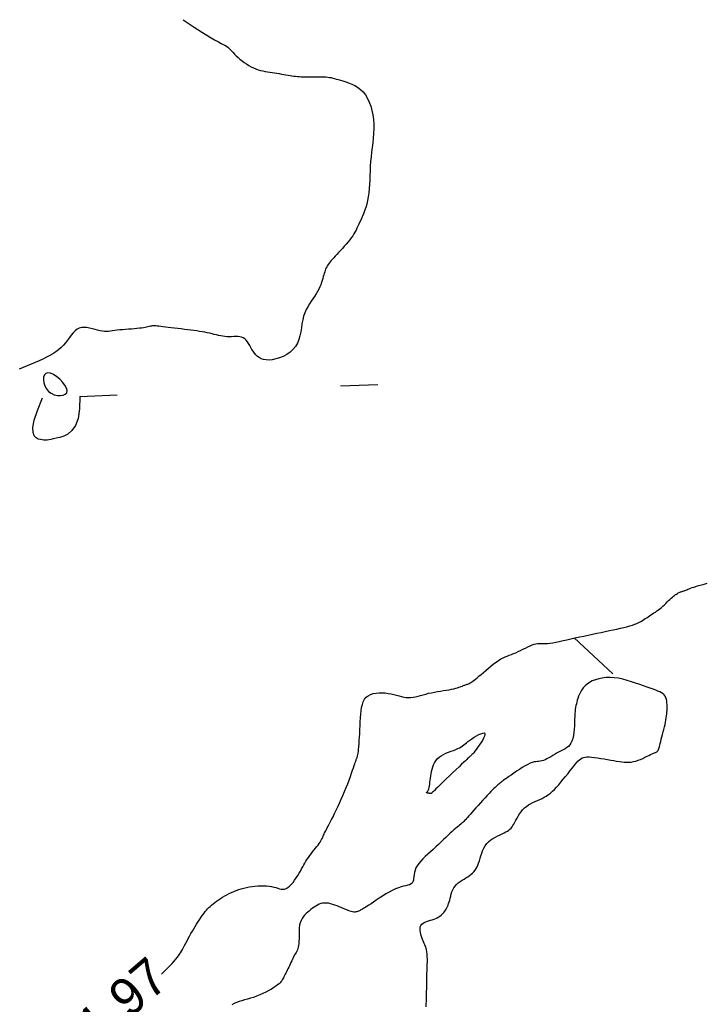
# Model space of a CAD drawing. Header units: millimetres. Extents: x 32690613 to 32693367, y 5343692 to 5344708.
# Tile 591 of 656: x 32692525 to 32692543, y 5344568 to 5344594. Entities that reach past the tile are written whole.
import ezdxf
from ezdxf.enums import TextEntityAlignment as Align

# ---------------------------------------------------------------- set-up
doc = ezdxf.new("R2010")
doc.units = ezdxf.units.MM
doc.header["$LTSCALE"] = 20
for name, color, linetype in [('02-DGM_HL_491.50', 72, 'Continuous'), ('02-DGM_HL_492.00', 82, 'Continuous'), ('02-DGM_HL_492.50', 92, 'Continuous')]:
    doc.layers.add(name, color=color, linetype=linetype)

msp = doc.modelspace()

# ---------------------------------------------------------------- linework, layer by layer
at = {"layer": '02-DGM_HL_491.50', "elevation": 491.5, "flags": 128}
msp.add_lwpolyline([(32692536.584, 5344574.464), (32692536.515, 5344574.397), (32692536.436, 5344574.322), (32692536.351, 5344574.239), (32692536.262, 5344574.154), (32692536.174, 5344574.07), (32692536.09, 5344573.988), (32692536.013, 5344573.915), (32692535.947, 5344573.851), (32692535.895, 5344573.8), (32692535.855, 5344573.762), (32692535.826, 5344573.734), (32692535.806, 5344573.714), (32692535.793, 5344573.701), (32692535.785, 5344573.694), (32692535.781, 5344573.69), (32692535.779, 5344573.688), (32692535.777, 5344573.686), (32692535.775, 5344573.685), (32692535.772, 5344573.683), (32692535.768, 5344573.682), (32692535.763, 5344573.681), (32692535.757, 5344573.681), (32692535.748, 5344573.681), (32692535.738, 5344573.681), (32692535.726, 5344573.682), (32692535.712, 5344573.683), (32692535.697, 5344573.685), (32692535.683, 5344573.687), (32692535.669, 5344573.69), (32692535.658, 5344573.693), (32692535.65, 5344573.696), (32692535.645, 5344573.7), (32692535.645, 5344573.704), (32692535.649, 5344573.709), (32692535.655, 5344573.716), (32692535.664, 5344573.726), (32692535.675, 5344573.739), (32692535.686, 5344573.757), (32692535.697, 5344573.779), (32692535.707, 5344573.808), (32692535.715, 5344573.843), (32692535.722, 5344573.883), (32692535.728, 5344573.929), (32692535.734, 5344573.98), (32692535.741, 5344574.033), (32692535.747, 5344574.09), (32692535.755, 5344574.149), (32692535.764, 5344574.209), (32692535.776, 5344574.27), (32692535.79, 5344574.331), (32692535.808, 5344574.391), (32692535.83, 5344574.449), (32692535.858, 5344574.506), (32692535.891, 5344574.559), (32692535.932, 5344574.608), (32692535.979, 5344574.653), (32692536.035, 5344574.692), (32692536.097, 5344574.727), (32692536.164, 5344574.759), (32692536.232, 5344574.787), (32692536.3, 5344574.813), (32692536.366, 5344574.837), (32692536.428, 5344574.86), (32692536.483, 5344574.883), (32692536.53, 5344574.906), (32692536.571, 5344574.93), (32692536.608, 5344574.955), (32692536.642, 5344574.981), (32692536.677, 5344575.01), (32692536.714, 5344575.04), (32692536.755, 5344575.074), (32692536.803, 5344575.11), (32692536.859, 5344575.149), (32692536.921, 5344575.188), (32692536.984, 5344575.226), (32692537.046, 5344575.259), (32692537.102, 5344575.285), (32692537.151, 5344575.301), (32692537.187, 5344575.304), (32692537.208, 5344575.292), (32692537.212, 5344575.264), (32692537.2, 5344575.221), (32692537.175, 5344575.167), (32692537.141, 5344575.105), (32692537.101, 5344575.04), (32692537.057, 5344574.975), (32692537.014, 5344574.913), (32692536.973, 5344574.857), (32692536.938, 5344574.811), (32692536.909, 5344574.774), (32692536.884, 5344574.745), (32692536.863, 5344574.722), (32692536.846, 5344574.705), (32692536.831, 5344574.691), (32692536.818, 5344574.68), (32692536.807, 5344574.671), (32692536.795, 5344574.661), (32692536.783, 5344574.651), (32692536.768, 5344574.637), (32692536.747, 5344574.618), (32692536.721, 5344574.593), (32692536.686, 5344574.56), (32692536.641, 5344574.518)], close=True, dxfattribs=at)
at = {"layer": '02-DGM_HL_492.00', "elevation": 492, "flags": 128}
for points in [[(32692528.531, 5344568.829), (32692528.593, 5344568.889), (32692528.673, 5344568.969), (32692528.748, 5344569.044), (32692528.814, 5344569.113), (32692528.87, 5344569.174), (32692528.917, 5344569.227), (32692528.955, 5344569.275), (32692528.988, 5344569.319), (32692529.016, 5344569.361), (32692529.042, 5344569.403), (32692529.067, 5344569.446), (32692529.093, 5344569.493), (32692529.12, 5344569.545), (32692529.15, 5344569.6), (32692529.182, 5344569.66), (32692529.215, 5344569.722), (32692529.25, 5344569.786), (32692529.285, 5344569.851), (32692529.321, 5344569.916), (32692529.358, 5344569.98), (32692529.395, 5344570.044), (32692529.431, 5344570.105), (32692529.468, 5344570.165), (32692529.504, 5344570.222), (32692529.539, 5344570.277), (32692529.574, 5344570.329), (32692529.608, 5344570.378), (32692529.641, 5344570.424), (32692529.673, 5344570.467), (32692529.704, 5344570.506), (32692529.736, 5344570.543), (32692529.768, 5344570.578), (32692529.801, 5344570.613), (32692529.837, 5344570.646), (32692529.874, 5344570.68), (32692529.915, 5344570.713), (32692529.96, 5344570.748), (32692530.008, 5344570.784), (32692530.06, 5344570.82), (32692530.113, 5344570.856), (32692530.17, 5344570.892), (32692530.228, 5344570.926), (32692530.287, 5344570.96), (32692530.348, 5344570.992), (32692530.41, 5344571.022), (32692530.473, 5344571.05), (32692530.537, 5344571.075), (32692530.603, 5344571.099), (32692530.67, 5344571.12), (32692530.739, 5344571.14), (32692530.811, 5344571.156), (32692530.885, 5344571.171), (32692530.961, 5344571.183), (32692531.039, 5344571.192), (32692531.118, 5344571.198), (32692531.196, 5344571.202), (32692531.272, 5344571.202), (32692531.346, 5344571.199), (32692531.417, 5344571.192), (32692531.483, 5344571.181), (32692531.543, 5344571.166), (32692531.598, 5344571.15), (32692531.65, 5344571.134), (32692531.698, 5344571.12), (32692531.744, 5344571.11), (32692531.789, 5344571.107), (32692531.833, 5344571.111), (32692531.877, 5344571.127), (32692531.923, 5344571.154), (32692531.968, 5344571.192), (32692532.014, 5344571.238), (32692532.06, 5344571.292), (32692532.104, 5344571.35), (32692532.146, 5344571.411), (32692532.186, 5344571.474), (32692532.224, 5344571.535), (32692532.258, 5344571.594), (32692532.29, 5344571.651), (32692532.32, 5344571.706), (32692532.349, 5344571.759), (32692532.378, 5344571.811), (32692532.407, 5344571.862), (32692532.438, 5344571.912), (32692532.471, 5344571.962), (32692532.507, 5344572.012), (32692532.545, 5344572.062), (32692532.584, 5344572.111), (32692532.623, 5344572.159), (32692532.662, 5344572.206), (32692532.698, 5344572.251), (32692532.732, 5344572.294), (32692532.762, 5344572.335), (32692532.788, 5344572.373), (32692532.809, 5344572.408), (32692532.827, 5344572.442), (32692532.843, 5344572.473), (32692532.857, 5344572.504), (32692532.869, 5344572.533), (32692532.882, 5344572.562), (32692532.894, 5344572.59), (32692532.907, 5344572.619), (32692532.922, 5344572.648), (32692532.938, 5344572.68), (32692532.957, 5344572.715), (32692532.978, 5344572.755), (32692533.002, 5344572.8), (32692533.03, 5344572.852), (32692533.061, 5344572.912), (32692533.096, 5344572.98), (32692533.135, 5344573.056), (32692533.176, 5344573.139), (32692533.219, 5344573.228), (32692533.264, 5344573.322), (32692533.31, 5344573.421), (32692533.355, 5344573.523), (32692533.401, 5344573.627), (32692533.444, 5344573.732), (32692533.487, 5344573.838), (32692533.527, 5344573.941), (32692533.564, 5344574.041), (32692533.599, 5344574.136), (32692533.631, 5344574.224), (32692533.659, 5344574.303), (32692533.683, 5344574.372), (32692533.703, 5344574.43), (32692533.719, 5344574.477), (32692533.732, 5344574.515), (32692533.743, 5344574.546), (32692533.751, 5344574.571), (32692533.758, 5344574.59), (32692533.764, 5344574.607), (32692533.769, 5344574.622), (32692533.775, 5344574.636), (32692533.781, 5344574.652), (32692533.788, 5344574.67), (32692533.794, 5344574.693), (32692533.8, 5344574.722), (32692533.807, 5344574.759), (32692533.813, 5344574.804), (32692533.82, 5344574.861), (32692533.826, 5344574.93), (32692533.832, 5344575.009), (32692533.838, 5344575.098), (32692533.844, 5344575.193), (32692533.85, 5344575.293), (32692533.855, 5344575.396), (32692533.861, 5344575.501), (32692533.866, 5344575.605), (32692533.872, 5344575.707), (32692533.878, 5344575.806), (32692533.888, 5344575.9), (32692533.902, 5344575.988), (32692533.921, 5344576.07), (32692533.947, 5344576.143), (32692533.981, 5344576.208), (32692534.025, 5344576.262), (32692534.079, 5344576.305), (32692534.143, 5344576.338), (32692534.214, 5344576.362), (32692534.291, 5344576.377), (32692534.371, 5344576.384), (32692534.453, 5344576.384), (32692534.535, 5344576.379), (32692534.616, 5344576.368), (32692534.693, 5344576.354), (32692534.766, 5344576.337), (32692534.837, 5344576.319), (32692534.905, 5344576.3), (32692534.971, 5344576.283), (32692535.036, 5344576.269), (32692535.099, 5344576.259), (32692535.162, 5344576.255), (32692535.225, 5344576.257), (32692535.288, 5344576.264), (32692535.351, 5344576.277), (32692535.416, 5344576.292), (32692535.483, 5344576.311), (32692535.552, 5344576.33), (32692535.623, 5344576.35), (32692535.698, 5344576.369), (32692535.777, 5344576.386), (32692535.858, 5344576.402), (32692535.94, 5344576.416), (32692536.021, 5344576.429), (32692536.101, 5344576.441), (32692536.178, 5344576.453), (32692536.249, 5344576.465), (32692536.315, 5344576.477), (32692536.373, 5344576.49), (32692536.425, 5344576.503), (32692536.47, 5344576.516), (32692536.51, 5344576.53), (32692536.545, 5344576.542), (32692536.576, 5344576.554), (32692536.604, 5344576.565), (32692536.629, 5344576.575), (32692536.652, 5344576.584), (32692536.673, 5344576.591), (32692536.693, 5344576.598), (32692536.712, 5344576.604), (32692536.731, 5344576.611), (32692536.75, 5344576.618), (32692536.769, 5344576.626), (32692536.789, 5344576.636), (32692536.81, 5344576.647), (32692536.833, 5344576.66), (32692536.859, 5344576.677), (32692536.888, 5344576.697), (32692536.921, 5344576.721), (32692536.959, 5344576.751), (32692537.002, 5344576.786), (32692537.051, 5344576.828), (32692537.107, 5344576.876), (32692537.169, 5344576.929), (32692537.235, 5344576.986), (32692537.303, 5344577.044), (32692537.373, 5344577.102), (32692537.443, 5344577.157), (32692537.512, 5344577.208), (32692537.577, 5344577.253), (32692537.639, 5344577.291), (32692537.698, 5344577.322), (32692537.754, 5344577.348), (32692537.809, 5344577.371), (32692537.864, 5344577.392), (32692537.92, 5344577.413), (32692537.977, 5344577.435), (32692538.037, 5344577.46), (32692538.1, 5344577.488), (32692538.165, 5344577.52), (32692538.232, 5344577.552), (32692538.298, 5344577.585), (32692538.362, 5344577.617), (32692538.424, 5344577.645), (32692538.481, 5344577.669), (32692538.533, 5344577.688), (32692538.579, 5344577.7), (32692538.62, 5344577.706), (32692538.658, 5344577.708), (32692538.696, 5344577.707), (32692538.736, 5344577.706), (32692538.779, 5344577.704), (32692538.829, 5344577.704), (32692538.886, 5344577.708), (32692538.953, 5344577.716), (32692539.03, 5344577.728), (32692539.115, 5344577.744), (32692539.207, 5344577.763), (32692539.306, 5344577.784), (32692539.41, 5344577.807), (32692539.519, 5344577.832), (32692539.631, 5344577.857), (32692539.746, 5344577.882), (32692539.862, 5344577.908), (32692539.98, 5344577.933), (32692540.097, 5344577.958), (32692540.214, 5344577.982), (32692540.328, 5344578.006), (32692540.44, 5344578.029), (32692540.549, 5344578.052), (32692540.653, 5344578.073), (32692540.752, 5344578.094), (32692540.846, 5344578.115), (32692540.935, 5344578.135), (32692541.019, 5344578.156), (32692541.097, 5344578.177), (32692541.168, 5344578.199), (32692541.233, 5344578.222), (32692541.291, 5344578.245), (32692541.344, 5344578.27), (32692541.392, 5344578.296), (32692541.436, 5344578.322), (32692541.476, 5344578.348), (32692541.515, 5344578.374), (32692541.553, 5344578.4), (32692541.59, 5344578.426), (32692541.628, 5344578.451), (32692541.667, 5344578.476), (32692541.707, 5344578.501), (32692541.746, 5344578.526), (32692541.786, 5344578.552), (32692541.827, 5344578.58), (32692541.867, 5344578.609), (32692541.908, 5344578.641), (32692541.948, 5344578.675), (32692541.988, 5344578.711), (32692542.027, 5344578.748), (32692542.066, 5344578.785), (32692542.104, 5344578.822), (32692542.14, 5344578.858), (32692542.176, 5344578.892), (32692542.209, 5344578.924), (32692542.241, 5344578.952), (32692542.271, 5344578.977), (32692542.3, 5344579), (32692542.326, 5344579.019), (32692542.352, 5344579.036), (32692542.375, 5344579.051), (32692542.398, 5344579.063), (32692542.419, 5344579.074), (32692542.439, 5344579.083), (32692542.458, 5344579.091), (32692542.476, 5344579.097), (32692542.495, 5344579.103), (32692542.514, 5344579.109), (32692542.534, 5344579.116), (32692542.554, 5344579.123), (32692542.576, 5344579.131), (32692542.601, 5344579.14), (32692542.627, 5344579.151), (32692542.658, 5344579.163), (32692542.692, 5344579.177), (32692542.731, 5344579.191), (32692542.776, 5344579.207), (32692542.827, 5344579.224), (32692542.885, 5344579.242), (32692542.95, 5344579.261), (32692543.022, 5344579.281), (32692543.098, 5344579.302), (32692543.177, 5344579.323)], [(32692539.603, 5344577.856), (32692540.641, 5344576.896)], [(32692535.632, 5344567.952), (32692535.636, 5344568.03), (32692535.64, 5344568.106), (32692535.642, 5344568.179), (32692535.644, 5344568.249), (32692535.645, 5344568.314), (32692535.646, 5344568.374), (32692535.647, 5344568.43), (32692535.647, 5344568.484), (32692535.648, 5344568.536), (32692535.648, 5344568.589), (32692535.649, 5344568.645), (32692535.651, 5344568.704), (32692535.653, 5344568.768), (32692535.655, 5344568.839), (32692535.658, 5344568.915), (32692535.661, 5344568.994), (32692535.664, 5344569.074), (32692535.665, 5344569.154), (32692535.665, 5344569.231), (32692535.663, 5344569.303), (32692535.659, 5344569.369), (32692535.652, 5344569.428), (32692535.642, 5344569.48), (32692535.63, 5344569.526), (32692535.616, 5344569.57), (32692535.6, 5344569.611), (32692535.583, 5344569.652), (32692535.565, 5344569.694), (32692535.545, 5344569.739), (32692535.526, 5344569.788), (32692535.507, 5344569.84), (32692535.49, 5344569.893), (32692535.477, 5344569.947), (32692535.469, 5344569.999), (32692535.468, 5344570.049), (32692535.475, 5344570.095), (32692535.491, 5344570.135), (32692535.518, 5344570.169), (32692535.553, 5344570.197), (32692535.596, 5344570.22), (32692535.644, 5344570.24), (32692535.695, 5344570.257), (32692535.747, 5344570.273), (32692535.798, 5344570.288), (32692535.847, 5344570.304), (32692535.892, 5344570.322), (32692535.932, 5344570.342), (32692535.969, 5344570.363), (32692536.002, 5344570.385), (32692536.032, 5344570.409), (32692536.06, 5344570.434), (32692536.085, 5344570.46), (32692536.109, 5344570.487), (32692536.131, 5344570.515), (32692536.151, 5344570.543), (32692536.171, 5344570.574), (32692536.189, 5344570.606), (32692536.206, 5344570.642), (32692536.222, 5344570.68), (32692536.237, 5344570.722), (32692536.251, 5344570.767), (32692536.264, 5344570.817), (32692536.277, 5344570.87), (32692536.291, 5344570.925), (32692536.307, 5344570.981), (32692536.326, 5344571.037), (32692536.349, 5344571.092), (32692536.377, 5344571.145), (32692536.411, 5344571.193), (32692536.451, 5344571.238), (32692536.496, 5344571.278), (32692536.546, 5344571.315), (32692536.597, 5344571.35), (32692536.65, 5344571.382), (32692536.702, 5344571.414), (32692536.753, 5344571.445), (32692536.8, 5344571.477), (32692536.842, 5344571.509), (32692536.88, 5344571.543), (32692536.915, 5344571.579), (32692536.945, 5344571.618), (32692536.973, 5344571.66), (32692536.998, 5344571.706), (32692537.021, 5344571.757), (32692537.042, 5344571.812), (32692537.061, 5344571.873), (32692537.08, 5344571.938), (32692537.101, 5344572.006), (32692537.123, 5344572.075), (32692537.149, 5344572.143), (32692537.179, 5344572.21), (32692537.215, 5344572.273), (32692537.258, 5344572.332), (32692537.309, 5344572.384), (32692537.365, 5344572.431), (32692537.426, 5344572.472), (32692537.49, 5344572.509), (32692537.553, 5344572.542), (32692537.616, 5344572.572), (32692537.675, 5344572.599), (32692537.728, 5344572.624), (32692537.775, 5344572.648), (32692537.816, 5344572.671), (32692537.851, 5344572.695), (32692537.883, 5344572.721), (32692537.911, 5344572.749), (32692537.937, 5344572.781), (32692537.963, 5344572.817), (32692537.988, 5344572.859), (32692538.014, 5344572.907), (32692538.042, 5344572.96), (32692538.072, 5344573.016), (32692538.105, 5344573.074), (32692538.14, 5344573.132), (32692538.179, 5344573.188), (32692538.222, 5344573.242), (32692538.27, 5344573.29), (32692538.322, 5344573.333), (32692538.378, 5344573.371), (32692538.437, 5344573.404), (32692538.498, 5344573.434), (32692538.56, 5344573.462), (32692538.622, 5344573.49), (32692538.684, 5344573.517), (32692538.744, 5344573.546), (32692538.802, 5344573.577), (32692538.858, 5344573.611), (32692538.912, 5344573.649), (32692538.966, 5344573.691), (32692539.02, 5344573.737), (32692539.075, 5344573.789), (32692539.132, 5344573.847), (32692539.19, 5344573.912), (32692539.251, 5344573.983), (32692539.314, 5344574.059), (32692539.377, 5344574.138), (32692539.44, 5344574.217), (32692539.501, 5344574.295), (32692539.559, 5344574.368), (32692539.613, 5344574.436), (32692539.662, 5344574.495), (32692539.705, 5344574.543), (32692539.744, 5344574.582), (32692539.781, 5344574.612), (32692539.817, 5344574.634), (32692539.856, 5344574.649), (32692539.899, 5344574.657), (32692539.948, 5344574.66), (32692540.006, 5344574.659), (32692540.074, 5344574.653), (32692540.15, 5344574.645), (32692540.232, 5344574.633), (32692540.319, 5344574.62), (32692540.408, 5344574.606), (32692540.497, 5344574.591), (32692540.585, 5344574.576), (32692540.668, 5344574.561), (32692540.745, 5344574.548), (32692540.818, 5344574.536), (32692540.886, 5344574.526), (32692540.951, 5344574.52), (32692541.013, 5344574.516), (32692541.075, 5344574.517), (32692541.136, 5344574.523), (32692541.197, 5344574.534), (32692541.26, 5344574.55), (32692541.323, 5344574.571), (32692541.385, 5344574.596), (32692541.447, 5344574.622), (32692541.506, 5344574.65), (32692541.561, 5344574.677), (32692541.612, 5344574.702), (32692541.658, 5344574.725), (32692541.698, 5344574.743), (32692541.732, 5344574.759), (32692541.761, 5344574.771), (32692541.785, 5344574.781), (32692541.805, 5344574.79), (32692541.822, 5344574.799), (32692541.835, 5344574.808), (32692541.846, 5344574.818), (32692541.856, 5344574.83), (32692541.863, 5344574.844), (32692541.87, 5344574.862), (32692541.877, 5344574.884), (32692541.884, 5344574.91), (32692541.892, 5344574.942), (32692541.901, 5344574.98), (32692541.913, 5344575.024), (32692541.927, 5344575.076), (32692541.942, 5344575.135), (32692541.96, 5344575.198), (32692541.978, 5344575.264), (32692541.996, 5344575.332), (32692542.013, 5344575.401), (32692542.03, 5344575.468), (32692542.045, 5344575.533), (32692542.058, 5344575.594), (32692542.068, 5344575.652), (32692542.077, 5344575.707), (32692542.084, 5344575.76), (32692542.09, 5344575.811), (32692542.094, 5344575.861), (32692542.097, 5344575.911), (32692542.099, 5344575.961), (32692542.099, 5344576.012), (32692542.099, 5344576.062), (32692542.096, 5344576.112), (32692542.09, 5344576.161), (32692542.08, 5344576.207), (32692542.066, 5344576.251), (32692542.047, 5344576.29), (32692542.022, 5344576.326), (32692541.99, 5344576.357), (32692541.952, 5344576.383), (32692541.907, 5344576.408), (32692541.854, 5344576.43), (32692541.793, 5344576.453), (32692541.724, 5344576.477), (32692541.647, 5344576.503), (32692541.561, 5344576.533), (32692541.466, 5344576.568), (32692541.364, 5344576.605), (32692541.255, 5344576.643), (32692541.142, 5344576.681), (32692541.027, 5344576.717), (32692540.91, 5344576.747), (32692540.794, 5344576.772), (32692540.679, 5344576.788), (32692540.568, 5344576.795), (32692540.461, 5344576.792), (32692540.359, 5344576.78), (32692540.263, 5344576.761), (32692540.174, 5344576.734), (32692540.091, 5344576.7), (32692540.017, 5344576.661), (32692539.952, 5344576.616), (32692539.896, 5344576.567), (32692539.848, 5344576.514), (32692539.808, 5344576.459), (32692539.775, 5344576.403), (32692539.748, 5344576.346), (32692539.725, 5344576.289), (32692539.706, 5344576.234), (32692539.69, 5344576.182), (32692539.676, 5344576.133), (32692539.664, 5344576.086), (32692539.653, 5344576.039), (32692539.644, 5344575.991), (32692539.636, 5344575.94), (32692539.63, 5344575.885), (32692539.624, 5344575.823), (32692539.62, 5344575.753), (32692539.617, 5344575.675), (32692539.614, 5344575.59), (32692539.61, 5344575.5), (32692539.604, 5344575.41), (32692539.596, 5344575.32), (32692539.584, 5344575.235), (32692539.568, 5344575.156), (32692539.547, 5344575.087), (32692539.52, 5344575.03), (32692539.487, 5344574.982), (32692539.449, 5344574.943), (32692539.407, 5344574.91), (32692539.36, 5344574.881), (32692539.311, 5344574.854), (32692539.259, 5344574.828), (32692539.205, 5344574.8), (32692539.149, 5344574.769), (32692539.093, 5344574.735), (32692539.037, 5344574.701), (32692538.981, 5344574.667), (32692538.927, 5344574.635), (32692538.874, 5344574.606), (32692538.825, 5344574.582), (32692538.779, 5344574.563), (32692538.736, 5344574.552), (32692538.697, 5344574.545), (32692538.658, 5344574.541), (32692538.619, 5344574.538), (32692538.577, 5344574.533), (32692538.532, 5344574.525), (32692538.482, 5344574.511), (32692538.424, 5344574.489), (32692538.359, 5344574.458), (32692538.287, 5344574.419), (32692538.211, 5344574.374), (32692538.134, 5344574.325), (32692538.057, 5344574.274), (32692537.982, 5344574.224), (32692537.913, 5344574.175), (32692537.85, 5344574.132), (32692537.797, 5344574.094), (32692537.752, 5344574.061), (32692537.713, 5344574.033), (32692537.681, 5344574.009), (32692537.653, 5344573.988), (32692537.628, 5344573.969), (32692537.605, 5344573.95), (32692537.583, 5344573.932), (32692537.56, 5344573.913), (32692537.536, 5344573.892), (32692537.51, 5344573.869), (32692537.482, 5344573.842), (32692537.45, 5344573.811), (32692537.414, 5344573.775), (32692537.372, 5344573.732), (32692537.325, 5344573.682), (32692537.272, 5344573.626), (32692537.215, 5344573.563), (32692537.154, 5344573.496), (32692537.092, 5344573.427), (32692537.03, 5344573.358), (32692536.97, 5344573.29), (32692536.913, 5344573.227), (32692536.862, 5344573.169), (32692536.818, 5344573.119), (32692536.779, 5344573.075), (32692536.746, 5344573.037), (32692536.716, 5344573.004), (32692536.69, 5344572.975), (32692536.664, 5344572.949), (32692536.64, 5344572.925), (32692536.616, 5344572.902), (32692536.59, 5344572.88), (32692536.562, 5344572.857), (32692536.532, 5344572.832), (32692536.499, 5344572.805), (32692536.463, 5344572.776), (32692536.423, 5344572.743), (32692536.38, 5344572.705), (32692536.332, 5344572.662), (32692536.279, 5344572.613), (32692536.222, 5344572.559), (32692536.161, 5344572.501), (32692536.096, 5344572.44), (32692536.03, 5344572.376), (32692535.961, 5344572.31), (32692535.89, 5344572.244), (32692535.819, 5344572.178), (32692535.748, 5344572.114), (32692535.677, 5344572.05), (32692535.61, 5344571.987), (32692535.546, 5344571.925), (32692535.487, 5344571.863), (32692535.436, 5344571.802), (32692535.392, 5344571.74), (32692535.358, 5344571.679), (32692535.334, 5344571.618), (32692535.318, 5344571.558), (32692535.309, 5344571.499), (32692535.302, 5344571.444), (32692535.296, 5344571.393), (32692535.289, 5344571.347), (32692535.276, 5344571.307), (32692535.257, 5344571.274), (32692535.228, 5344571.249), (32692535.19, 5344571.23), (32692535.144, 5344571.215), (32692535.09, 5344571.201), (32692535.029, 5344571.187), (32692534.961, 5344571.17), (32692534.887, 5344571.147), (32692534.807, 5344571.117), (32692534.723, 5344571.078), (32692534.636, 5344571.032), (32692534.548, 5344570.98), (32692534.46, 5344570.925), (32692534.375, 5344570.869), (32692534.295, 5344570.815), (32692534.221, 5344570.763), (32692534.155, 5344570.718), (32692534.099, 5344570.68), (32692534.052, 5344570.649), (32692534.013, 5344570.624), (32692533.979, 5344570.604), (32692533.951, 5344570.587), (32692533.927, 5344570.573), (32692533.905, 5344570.561), (32692533.884, 5344570.55), (32692533.864, 5344570.539), (32692533.843, 5344570.528), (32692533.821, 5344570.517), (32692533.799, 5344570.508), (32692533.775, 5344570.501), (32692533.749, 5344570.497), (32692533.722, 5344570.495), (32692533.692, 5344570.496), (32692533.659, 5344570.501), (32692533.623, 5344570.51), (32692533.585, 5344570.522), (32692533.544, 5344570.537), (32692533.5, 5344570.554), (32692533.454, 5344570.573), (32692533.405, 5344570.594), (32692533.353, 5344570.616), (32692533.299, 5344570.638), (32692533.243, 5344570.661), (32692533.186, 5344570.682), (32692533.128, 5344570.701), (32692533.07, 5344570.717), (32692533.013, 5344570.729), (32692532.957, 5344570.736), (32692532.904, 5344570.737), (32692532.853, 5344570.732), (32692532.805, 5344570.72), (32692532.759, 5344570.704), (32692532.714, 5344570.682), (32692532.67, 5344570.657), (32692532.627, 5344570.628), (32692532.584, 5344570.597), (32692532.541, 5344570.564), (32692532.498, 5344570.53), (32692532.454, 5344570.494), (32692532.412, 5344570.456), (32692532.372, 5344570.415), (32692532.335, 5344570.37), (32692532.303, 5344570.321), (32692532.275, 5344570.266), (32692532.253, 5344570.206), (32692532.238, 5344570.14), (32692532.229, 5344570.069), (32692532.224, 5344569.996), (32692532.222, 5344569.921), (32692532.221, 5344569.848), (32692532.221, 5344569.777), (32692532.22, 5344569.711), (32692532.217, 5344569.651), (32692532.211, 5344569.599), (32692532.202, 5344569.553), (32692532.19, 5344569.513), (32692532.176, 5344569.477), (32692532.16, 5344569.444), (32692532.142, 5344569.412), (32692532.124, 5344569.379), (32692532.104, 5344569.345), (32692532.085, 5344569.308), (32692532.065, 5344569.269), (32692532.045, 5344569.227), (32692532.025, 5344569.184), (32692532.005, 5344569.141), (32692531.985, 5344569.097), (32692531.965, 5344569.054), (32692531.945, 5344569.011), (32692531.925, 5344568.97), (32692531.905, 5344568.931), (32692531.886, 5344568.893), (32692531.867, 5344568.857), (32692531.849, 5344568.823), (32692531.832, 5344568.79), (32692531.816, 5344568.759), (32692531.801, 5344568.73), (32692531.787, 5344568.702), (32692531.772, 5344568.676), (32692531.756, 5344568.65), (32692531.737, 5344568.623), (32692531.713, 5344568.596), (32692531.684, 5344568.568), (32692531.647, 5344568.537), (32692531.601, 5344568.504), (32692531.545, 5344568.467), (32692531.481, 5344568.428), (32692531.409, 5344568.387), (32692531.332, 5344568.347), (32692531.251, 5344568.307), (32692531.167, 5344568.269), (32692531.083, 5344568.234), (32692530.998, 5344568.204), (32692530.916, 5344568.178), (32692530.836, 5344568.155), (32692530.759, 5344568.135), (32692530.684, 5344568.115), (32692530.612, 5344568.094), (32692530.543, 5344568.07), (32692530.477, 5344568.041), (32692530.414, 5344568.007)]]:
    msp.add_lwpolyline(points, dxfattribs=at)
at = {"layer": '02-DGM_HL_492.50', "elevation": 492.5, "flags": 128}
for points in [[(32692529.114, 5344594.459), (32692529.403, 5344594.262), (32692529.634, 5344594.111), (32692529.815, 5344593.998), (32692529.953, 5344593.917), (32692530.056, 5344593.861), (32692530.132, 5344593.823), (32692530.188, 5344593.795), (32692530.233, 5344593.771), (32692530.273, 5344593.745), (32692530.31, 5344593.717), (32692530.346, 5344593.685), (32692530.38, 5344593.651), (32692530.416, 5344593.615), (32692530.453, 5344593.576), (32692530.492, 5344593.535), (32692530.536, 5344593.492), (32692530.584, 5344593.448), (32692530.635, 5344593.402), (32692530.691, 5344593.357), (32692530.749, 5344593.313), (32692530.81, 5344593.27), (32692530.872, 5344593.23), (32692530.935, 5344593.194), (32692530.999, 5344593.163), (32692531.063, 5344593.137), (32692531.126, 5344593.115), (32692531.189, 5344593.098), (32692531.252, 5344593.084), (32692531.315, 5344593.072), (32692531.378, 5344593.062), (32692531.441, 5344593.052), (32692531.504, 5344593.042), (32692531.567, 5344593.032), (32692531.63, 5344593.021), (32692531.691, 5344593.01), (32692531.752, 5344592.999), (32692531.812, 5344592.988), (32692531.87, 5344592.978), (32692531.926, 5344592.968), (32692531.98, 5344592.959), (32692532.031, 5344592.951), (32692532.081, 5344592.944), (32692532.13, 5344592.939), (32692532.179, 5344592.934), (32692532.229, 5344592.931), (32692532.282, 5344592.929), (32692532.338, 5344592.927), (32692532.398, 5344592.926), (32692532.463, 5344592.927), (32692532.532, 5344592.927), (32692532.602, 5344592.928), (32692532.674, 5344592.929), (32692532.745, 5344592.929), (32692532.813, 5344592.929), (32692532.878, 5344592.927), (32692532.937, 5344592.923), (32692532.99, 5344592.918), (32692533.039, 5344592.911), (32692533.084, 5344592.903), (32692533.129, 5344592.892), (32692533.174, 5344592.88), (32692533.222, 5344592.865), (32692533.275, 5344592.85), (32692533.334, 5344592.832), (32692533.401, 5344592.813), (32692533.475, 5344592.79), (32692533.553, 5344592.763), (32692533.634, 5344592.731), (32692533.715, 5344592.692), (32692533.794, 5344592.644), (32692533.87, 5344592.586), (32692533.94, 5344592.518), (32692534.003, 5344592.438), (32692534.058, 5344592.346), (32692534.105, 5344592.246), (32692534.145, 5344592.138), (32692534.177, 5344592.023), (32692534.202, 5344591.904), (32692534.218, 5344591.781), (32692534.227, 5344591.657), (32692534.228, 5344591.532), (32692534.223, 5344591.406), (32692534.213, 5344591.281), (32692534.2, 5344591.155), (32692534.184, 5344591.029), (32692534.168, 5344590.904), (32692534.153, 5344590.778), (32692534.141, 5344590.653), (32692534.132, 5344590.527), (32692534.126, 5344590.403), (32692534.121, 5344590.279), (32692534.117, 5344590.158), (32692534.112, 5344590.039), (32692534.105, 5344589.924), (32692534.095, 5344589.812), (32692534.081, 5344589.705), (32692534.061, 5344589.603), (32692534.038, 5344589.505), (32692534.011, 5344589.413), (32692533.981, 5344589.326), (32692533.95, 5344589.244), (32692533.918, 5344589.167), (32692533.887, 5344589.095), (32692533.857, 5344589.029), (32692533.829, 5344588.968), (32692533.803, 5344588.911), (32692533.777, 5344588.857), (32692533.751, 5344588.806), (32692533.723, 5344588.756), (32692533.694, 5344588.706), (32692533.661, 5344588.655), (32692533.623, 5344588.603), (32692533.581, 5344588.548), (32692533.536, 5344588.491), (32692533.487, 5344588.433), (32692533.436, 5344588.375), (32692533.385, 5344588.317), (32692533.334, 5344588.261), (32692533.284, 5344588.208), (32692533.238, 5344588.157), (32692533.195, 5344588.11), (32692533.155, 5344588.067), (32692533.119, 5344588.027), (32692533.086, 5344587.99), (32692533.057, 5344587.954), (32692533.03, 5344587.92), (32692533.006, 5344587.887), (32692532.985, 5344587.855), (32692532.967, 5344587.823), (32692532.951, 5344587.791), (32692532.936, 5344587.757), (32692532.923, 5344587.723), (32692532.91, 5344587.686), (32692532.898, 5344587.647), (32692532.885, 5344587.604), (32692532.872, 5344587.559), (32692532.858, 5344587.51), (32692532.841, 5344587.457), (32692532.823, 5344587.401), (32692532.802, 5344587.343), (32692532.778, 5344587.282), (32692532.75, 5344587.22), (32692532.718, 5344587.157), (32692532.682, 5344587.093), (32692532.64, 5344587.028), (32692532.595, 5344586.963), (32692532.548, 5344586.896), (32692532.501, 5344586.825), (32692532.455, 5344586.751), (32692532.413, 5344586.672), (32692532.375, 5344586.587), (32692532.344, 5344586.496), (32692532.32, 5344586.398), (32692532.301, 5344586.294), (32692532.284, 5344586.187), (32692532.266, 5344586.079), (32692532.244, 5344585.973), (32692532.216, 5344585.869), (32692532.177, 5344585.771), (32692532.125, 5344585.681), (32692532.059, 5344585.6), (32692531.979, 5344585.529), (32692531.89, 5344585.469), (32692531.795, 5344585.418), (32692531.697, 5344585.378), (32692531.599, 5344585.348), (32692531.504, 5344585.329), (32692531.417, 5344585.32), (32692531.338, 5344585.322), (32692531.269, 5344585.334), (32692531.208, 5344585.354), (32692531.154, 5344585.383), (32692531.106, 5344585.418), (32692531.063, 5344585.459), (32692531.025, 5344585.504), (32692530.99, 5344585.553), (32692530.958, 5344585.605), (32692530.928, 5344585.658), (32692530.898, 5344585.711), (32692530.868, 5344585.762), (32692530.836, 5344585.809), (32692530.803, 5344585.852), (32692530.766, 5344585.888), (32692530.726, 5344585.916), (32692530.681, 5344585.934), (32692530.632, 5344585.945), (32692530.58, 5344585.95), (32692530.525, 5344585.951), (32692530.468, 5344585.949), (32692530.409, 5344585.946), (32692530.351, 5344585.944), (32692530.292, 5344585.944), (32692530.234, 5344585.948), (32692530.177, 5344585.956), (32692530.12, 5344585.967), (32692530.063, 5344585.98), (32692530.005, 5344585.994), (32692529.946, 5344586.009), (32692529.886, 5344586.024), (32692529.824, 5344586.039), (32692529.76, 5344586.053), (32692529.693, 5344586.065), (32692529.624, 5344586.077), (32692529.552, 5344586.088), (32692529.477, 5344586.099), (32692529.4, 5344586.109), (32692529.319, 5344586.12), (32692529.234, 5344586.131), (32692529.146, 5344586.142), (32692529.057, 5344586.153), (32692528.967, 5344586.164), (32692528.878, 5344586.176), (32692528.792, 5344586.187), (32692528.711, 5344586.197), (32692528.636, 5344586.206), (32692528.568, 5344586.215), (32692528.51, 5344586.222), (32692528.46, 5344586.228), (32692528.417, 5344586.233), (32692528.379, 5344586.236), (32692528.346, 5344586.238), (32692528.315, 5344586.238), (32692528.287, 5344586.237), (32692528.259, 5344586.233), (32692528.231, 5344586.228), (32692528.201, 5344586.222), (32692528.168, 5344586.214), (32692528.132, 5344586.205), (32692528.092, 5344586.197), (32692528.046, 5344586.188), (32692527.995, 5344586.179), (32692527.936, 5344586.171), (32692527.87, 5344586.164), (32692527.798, 5344586.157), (32692527.722, 5344586.151), (32692527.644, 5344586.145), (32692527.564, 5344586.14), (32692527.486, 5344586.134), (32692527.411, 5344586.127), (32692527.341, 5344586.12), (32692527.276, 5344586.111), (32692527.217, 5344586.103), (32692527.161, 5344586.096), (32692527.107, 5344586.09), (32692527.054, 5344586.086), (32692527, 5344586.087), (32692526.943, 5344586.092), (32692526.883, 5344586.102), (32692526.817, 5344586.118), (32692526.747, 5344586.137), (32692526.675, 5344586.157), (32692526.602, 5344586.176), (32692526.528, 5344586.19), (32692526.457, 5344586.197), (32692526.388, 5344586.193), (32692526.324, 5344586.177), (32692526.265, 5344586.147), (32692526.21, 5344586.103), (32692526.159, 5344586.05), (32692526.109, 5344585.988), (32692526.059, 5344585.921), (32692526.008, 5344585.852), (32692525.954, 5344585.783), (32692525.897, 5344585.716), (32692525.834, 5344585.653), (32692525.766, 5344585.595), (32692525.693, 5344585.541), (32692525.614, 5344585.489), (32692525.53, 5344585.44), (32692525.44, 5344585.393), (32692525.346, 5344585.347), (32692525.246, 5344585.301), (32692525.141, 5344585.255), (32692525.033, 5344585.209), (32692524.924, 5344585.163), (32692524.815, 5344585.118), (32692524.709, 5344585.072)], [(32692534.334, 5344584.655), (32692533.334, 5344584.616)], [(32692526.34, 5344584.343), (32692526.333, 5344584.01), (32692526.291, 5344583.752), (32692526.219, 5344583.56), (32692526.127, 5344583.423), (32692526.021, 5344583.331), (32692525.911, 5344583.272), (32692525.803, 5344583.238), (32692525.706, 5344583.217), (32692525.626, 5344583.201), (32692525.56, 5344583.187), (32692525.506, 5344583.178), (32692525.459, 5344583.171), (32692525.417, 5344583.168), (32692525.375, 5344583.169), (32692525.331, 5344583.174), (32692525.28, 5344583.183), (32692525.222, 5344583.198), (32692525.163, 5344583.227), (32692525.113, 5344583.282), (32692525.082, 5344583.372), (32692525.08, 5344583.509), (32692525.116, 5344583.703), (32692525.2, 5344583.965), (32692525.341, 5344584.304)], [(32692526.34, 5344584.343), (32692527.339, 5344584.382)]]:
    msp.add_lwpolyline(points, dxfattribs=at)
msp.add_lwpolyline([(32692526, 5344584.497), (32692525.983, 5344584.565), (32692525.94, 5344584.643), (32692525.877, 5344584.723), (32692525.801, 5344584.802), (32692525.717, 5344584.872), (32692525.631, 5344584.928), (32692525.551, 5344584.965), (32692525.481, 5344584.977), (32692525.427, 5344584.96), (32692525.389, 5344584.918), (32692525.368, 5344584.858), (32692525.363, 5344584.785), (32692525.374, 5344584.704), (32692525.401, 5344584.622), (32692525.443, 5344584.544), (32692525.501, 5344584.477), (32692525.572, 5344584.425), (32692525.653, 5344584.389), (32692525.736, 5344584.369), (32692525.818, 5344584.364), (32692525.891, 5344584.375), (32692525.949, 5344584.401), (32692525.988, 5344584.441)], close=True, dxfattribs=at)

# ---------------------------------------------------------------- texts
at = {"layer": '02-DGM_HL_492.00'}
msp.add_text('491.97', height=1, rotation=40.4637, dxfattribs=at).set_placement((32692526.914, 5344567.639, 492), align=Align.MIDDLE)

doc.saveas('drawing.dxf')
